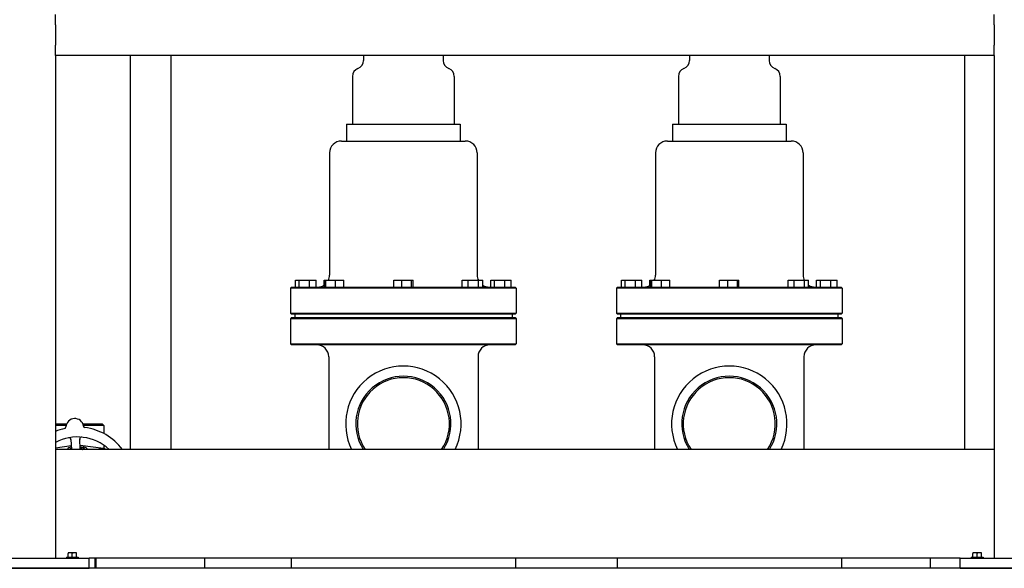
# Model space of a CAD drawing. Header units: inches. Extents: x 24 to 1128, y -69 to 748.
# Tile 499 of 656: x 657 to 693, y 339 to 359. Entities that reach past the tile are written whole.
import ezdxf

# ---------------------------------------------------------------- set-up
doc = ezdxf.new("R2010")
doc.units = ezdxf.units.IN
doc.header["$LTSCALE"] = 32
doc.header["$MEASUREMENT"] = 0
doc.layers.add('Visible (ANSI)', color=7, linetype='Continuous', lineweight=30)

msp = doc.modelspace()

# ---------------------------------------------------------------- linework, layer by layer
at = {"layer": 'Visible (ANSI)'}
for p, q in [((657.96713, 358.73367), (657.96713, 359.10867)), ((692.53063, 358.73367), (692.53063, 359.10867)), ((657.96713, 358.73367), (657.96713, 357.98367)), ((692.53063, 358.73367), (692.53063, 357.98367)), ((657.96713, 357.60867), (657.96713, 357.98367)), ((692.53063, 357.60867), (692.53063, 357.98367)), ((657.96713, 357.60867), (657.96713, 339.10867)), ((692.53063, 357.60867), (657.96713, 357.60867)), ((660.71813, 357.60867), (660.71813, 343.10867)), ((662.21813, 357.60867), (662.21813, 343.10867)), ((669.31188, 357.60867), (669.31188, 357.41789)), ((672.24938, 357.60867), (672.24938, 357.41789)), ((681.31188, 357.60867), (681.31188, 357.41789)), ((684.24938, 357.60867), (684.24938, 357.41789)), ((691.43688, 357.60867), (691.43688, 343.10867)), ((692.53063, 357.60867), (692.53063, 339.10867)), ((668.90563, 356.83242), (668.90563, 355.08242)), ((672.65563, 356.83242), (672.65563, 355.08242)), ((680.90563, 356.83242), (680.90563, 355.08242)), ((684.65563, 356.83242), (684.65563, 355.08242)), ((668.68688, 355.08242), (672.87438, 355.08242)), ((668.68688, 355.08242), (668.68688, 354.45742)), ((672.87438, 355.08242), (672.87438, 354.45742)), ((680.68688, 355.08242), (684.87438, 355.08242)), ((680.68688, 355.08242), (680.68688, 354.45742)), ((684.87438, 355.08242), (684.87438, 354.45742)), ((668.49938, 354.45742), (673.06188, 354.45742)), ((680.49938, 354.45742), (685.06188, 354.45742)), ((668.06188, 354.01992), (668.06188, 349.51992)), ((673.49938, 354.01992), (673.49938, 349.51992)), ((680.06188, 354.01992), (680.06188, 349.51992)), ((685.49938, 354.01992), (685.49938, 349.51992)), ((666.80927, 349.08242), (666.80927, 349.33242)), ((666.80927, 349.33242), (666.94823, 349.33242)), ((666.94823, 349.33242), (667.32585, 349.33242)), ((666.94823, 349.08242), (666.94823, 349.33242)), ((667.32585, 349.33242), (667.5645, 349.33242)), ((667.32585, 349.08242), (667.32585, 349.33242)), ((667.5645, 349.08242), (667.5645, 349.33242)), ((667.85982, 349.33242), (667.88962, 349.33242)), ((667.85982, 349.15117), (667.85982, 349.33242)), ((667.88962, 349.33242), (667.93176, 349.33242)), ((667.88962, 349.08242), (667.88962, 349.33242)), ((667.93176, 349.08242), (667.93176, 349.33242)), ((667.93176, 349.33242), (668.28161, 349.33242)), ((668.28161, 349.33242), (668.58932, 349.33242)), ((668.28161, 349.08242), (668.28161, 349.33242)), ((668.58932, 349.08242), (668.58932, 349.33242)), ((670.42483, 349.33242), (670.72308, 349.33242)), ((670.42483, 349.08242), (670.42483, 349.33242)), ((670.72308, 349.08242), (670.72308, 349.33242)), ((670.72308, 349.33242), (671.07888, 349.33242)), ((671.07888, 349.33242), (671.13643, 349.33242)), ((671.07888, 349.08242), (671.07888, 349.33242)), ((671.13643, 349.08242), (671.13643, 349.33242)), ((672.94215, 349.33242), (673.16847, 349.33242)), ((672.94215, 349.08242), (672.94215, 349.33242)), ((673.16847, 349.33242), (673.54812, 349.33242)), ((673.16847, 349.08242), (673.16847, 349.33242)), ((673.54812, 349.08242), (673.54812, 349.33242)), ((673.54812, 349.33242), (673.70144, 349.33242)), ((673.70144, 349.08242), (673.70144, 349.33242)), ((673.99677, 349.33242), (674.13573, 349.33242)), ((673.99677, 349.08242), (673.99677, 349.33242)), ((674.13573, 349.33242), (674.51335, 349.33242)), ((674.13573, 349.08242), (674.13573, 349.33242)), ((674.51335, 349.33242), (674.752, 349.33242)), ((674.51335, 349.08242), (674.51335, 349.33242)), ((674.752, 349.08242), (674.752, 349.33242)), ((678.80927, 349.08242), (678.80927, 349.33242)), ((678.80927, 349.33242), (678.94823, 349.33242)), ((678.94823, 349.33242), (679.32585, 349.33242)), ((678.94823, 349.08242), (678.94823, 349.33242)), ((679.32585, 349.33242), (679.5645, 349.33242)), ((679.32585, 349.08242), (679.32585, 349.33242)), ((679.5645, 349.08242), (679.5645, 349.33242)), ((679.85982, 349.33242), (679.88962, 349.33242)), ((679.85982, 349.15117), (679.85982, 349.33242)), ((679.88962, 349.33242), (679.93176, 349.33242)), ((679.88962, 349.08242), (679.88962, 349.33242)), ((679.93176, 349.08242), (679.93176, 349.33242)), ((679.93176, 349.33242), (680.28161, 349.33242)), ((680.28161, 349.33242), (680.58932, 349.33242)), ((680.28161, 349.08242), (680.28161, 349.33242)), ((680.58932, 349.08242), (680.58932, 349.33242)), ((682.42483, 349.33242), (682.72308, 349.33242)), ((682.42483, 349.08242), (682.42483, 349.33242)), ((682.72308, 349.08242), (682.72308, 349.33242)), ((682.72308, 349.33242), (683.07888, 349.33242)), ((683.07888, 349.33242), (683.13643, 349.33242)), ((683.07888, 349.08242), (683.07888, 349.33242)), ((683.13643, 349.08242), (683.13643, 349.33242)), ((684.94215, 349.33242), (685.16847, 349.33242)), ((684.94215, 349.08242), (684.94215, 349.33242)), ((685.16847, 349.33242), (685.54812, 349.33242)), ((685.16847, 349.08242), (685.16847, 349.33242)), ((685.54812, 349.08242), (685.54812, 349.33242)), ((685.54812, 349.33242), (685.70144, 349.33242)), ((685.70144, 349.08242), (685.70144, 349.33242)), ((685.99677, 349.33242), (686.13573, 349.33242)), ((685.99677, 349.08242), (685.99677, 349.33242)), ((686.13573, 349.33242), (686.51335, 349.33242)), ((686.13573, 349.08242), (686.13573, 349.33242)), ((686.51335, 349.33242), (686.752, 349.33242)), ((686.51335, 349.08242), (686.51335, 349.33242)), ((686.752, 349.08242), (686.752, 349.33242)), ((666.66605, 349.08242), (666.62438, 349.04075)), ((674.93688, 349.04075), (666.62438, 349.04075)), ((666.62438, 349.04075), (666.62438, 348.12409)), ((666.66605, 349.08242), (674.89522, 349.08242)), ((674.89522, 349.08242), (674.93688, 349.04075)), ((674.93688, 349.04075), (674.93688, 348.12409)), ((678.66605, 349.08242), (678.62438, 349.04075)), ((686.93688, 349.04075), (678.62438, 349.04075)), ((678.62438, 349.04075), (678.62438, 348.12409)), ((678.66605, 349.08242), (686.89522, 349.08242)), ((686.89522, 349.08242), (686.93688, 349.04075)), ((686.93688, 349.04075), (686.93688, 348.12409)), ((666.62438, 348.12409), (674.93688, 348.12409)), ((666.66605, 348.08242), (666.62438, 348.12409)), ((674.89522, 348.08242), (666.66605, 348.08242)), ((666.78063, 348.08242), (666.78063, 347.95742)), ((674.78063, 348.08242), (674.78063, 347.95742)), ((674.89522, 348.08242), (674.93688, 348.12409)), ((678.62438, 348.12409), (686.93688, 348.12409)), ((678.66605, 348.08242), (678.62438, 348.12409)), ((686.89522, 348.08242), (678.66605, 348.08242)), ((678.78063, 348.08242), (678.78063, 347.95742)), ((686.78063, 348.08242), (686.78063, 347.95742)), ((686.89522, 348.08242), (686.93688, 348.12409)), ((666.66605, 347.95742), (666.62438, 347.91575)), ((674.93688, 347.91575), (666.62438, 347.91575)), ((666.62438, 347.91575), (666.62438, 346.99909)), ((666.66605, 347.95742), (674.89522, 347.95742)), ((674.89522, 347.95742), (674.93688, 347.91575)), ((674.93688, 347.91575), (674.93688, 346.99909)), ((678.66605, 347.95742), (678.62438, 347.91575)), ((686.93688, 347.91575), (678.62438, 347.91575)), ((678.62438, 347.91575), (678.62438, 346.99909)), ((678.66605, 347.95742), (686.89522, 347.95742)), ((686.89522, 347.95742), (686.93688, 347.91575)), ((686.93688, 347.91575), (686.93688, 346.99909)), ((666.62438, 346.99909), (674.93688, 346.99909)), ((666.66605, 346.95742), (666.62438, 346.99909)), ((674.89522, 346.95742), (666.66605, 346.95742)), ((674.89522, 346.95742), (674.93688, 346.99909)), ((678.62438, 346.99909), (686.93688, 346.99909)), ((678.66605, 346.95742), (678.62438, 346.99909)), ((686.89522, 346.95742), (678.66605, 346.95742)), ((686.89522, 346.95742), (686.93688, 346.99909)), ((668.03063, 346.51992), (668.03063, 343.10867)), ((673.53063, 346.51992), (673.53063, 343.10867)), ((680.03063, 346.51992), (680.03063, 343.10867)), ((685.53063, 346.51992), (685.53063, 343.10867)), ((657.96713, 344.04617), (658.38297, 344.04617)), ((658.98098, 344.04617), (659.69188, 344.04617)), ((659.69188, 344.04617), (659.75438, 343.98367)), ((658.36351, 343.98367), (657.96713, 343.98367)), ((659.75438, 343.98367), (659.00043, 343.98367)), ((659.75438, 343.98367), (659.75438, 343.691)), ((658.54037, 343.47857), (658.55808, 343.10867)), ((658.88346, 343.10867), (658.865, 343.49412)), ((658.55206, 343.23449), (657.96713, 343.15663)), ((692.53063, 343.10867), (657.96713, 343.10867)), ((658.55415, 343.19085), (658.53063, 343.19085)), ((659.73729, 343.13757), (658.87659, 343.25215)), ((658.97438, 343.1723), (658.97438, 343.19085)), ((659.03063, 343.19085), (658.97438, 343.19085)), ((659.75438, 343.2613), (659.75438, 343.13489)), ((655.21713, 339.10867), (659.21713, 339.10867)), ((658.37613, 339.14767), (658.80813, 339.14767)), ((658.37613, 339.14767), (658.37613, 339.10867)), ((658.51413, 339.30267), (658.43613, 339.30267)), ((658.43613, 339.30267), (658.43613, 339.28345)), ((658.43613, 339.14767), (658.43613, 339.28345)), ((658.67013, 339.30267), (658.51413, 339.30267)), ((658.59213, 339.14767), (658.59213, 339.28345)), ((658.74813, 339.30267), (658.67013, 339.30267)), ((658.74813, 339.28345), (658.74813, 339.30267)), ((658.74813, 339.14767), (658.74813, 339.28345)), ((658.80813, 339.14767), (658.80813, 339.10867)), ((691.28063, 339.10867), (659.21713, 339.10867)), ((659.21713, 338.73367), (659.21713, 339.10867)), ((659.43813, 338.73367), (659.43813, 339.10867)), ((659.46813, 338.73367), (659.46813, 339.10867)), ((663.46813, 338.73367), (663.46813, 339.10867)), ((666.65563, 339.10867), (666.65563, 338.73367)), ((674.90563, 339.10867), (674.90563, 338.73367)), ((678.65563, 339.10867), (678.65563, 338.73367)), ((686.90563, 339.10867), (686.90563, 338.73367)), ((690.18688, 338.73367), (690.18688, 339.10867)), ((691.28063, 338.73367), (691.28063, 339.10867)), ((691.28063, 339.10867), (695.28063, 339.10867)), ((691.68963, 339.14767), (692.12163, 339.14767)), ((691.68963, 339.14767), (691.68963, 339.10867)), ((691.82763, 339.30267), (691.74963, 339.30267)), ((691.74963, 339.30267), (691.74963, 339.28345)), ((691.74963, 339.14767), (691.74963, 339.28345)), ((691.98363, 339.30267), (691.82763, 339.30267)), ((691.90563, 339.14767), (691.90563, 339.28345)), ((692.06163, 339.30267), (691.98363, 339.30267)), ((692.06163, 339.28345), (692.06163, 339.30267)), ((692.06163, 339.14767), (692.06163, 339.28345)), ((692.12163, 339.14767), (692.12163, 339.10867)), ((725.28063, 338.73367), (496.28063, 338.73367)), ((655.21713, 338.73367), (659.21713, 338.73367)), ((691.28063, 338.73367), (695.28063, 338.73367))]:
    msp.add_line(p, q, dxfattribs=at)
for centre, radius, start, end in [((669.21813, 356.83242), 0.3125, 110.487315, 180), ((668.99938, 357.41789), 0.3125, 290.487315, 0), ((672.56188, 357.41789), 0.3125, 180, 249.512685), ((672.34313, 356.83242), 0.3125, 0, 69.512685), ((681.21813, 356.83242), 0.3125, 110.487315, 180), ((680.99938, 357.41789), 0.3125, 290.487315, 0), ((684.56188, 357.41789), 0.3125, 180, 249.512685), ((684.34313, 356.83242), 0.3125, 0, 69.512685), ((668.49938, 354.01992), 0.4375, 90, 180), ((673.06188, 354.01992), 0.4375, 0, 90), ((680.49938, 354.01992), 0.4375, 90, 180), ((685.06188, 354.01992), 0.4375, 0, 90), ((667.62438, 349.51992), 0.4375, 334.623066, 0), ((673.93688, 349.51992), 0.4375, 180, 205.376934), ((679.62438, 349.51992), 0.4375, 334.623066, 0), ((685.93688, 349.51992), 0.4375, 180, 205.376934), ((667.62438, 349.51992), 0.4375, 270, 307.318572), ((673.93688, 349.51992), 0.4375, 237.442211, 270), ((679.62438, 349.51992), 0.4375, 270, 307.318572), ((685.93688, 349.51992), 0.4375, 237.442211, 270), ((667.59313, 346.51992), 0.4375, 0, 90), ((673.96813, 346.51992), 0.4375, 90, 180), ((679.59313, 346.51992), 0.4375, 0, 90), ((685.96813, 346.51992), 0.4375, 90, 180), ((670.78063, 344.05117), 2.125, 333.670711, 206.329289), ((682.78063, 344.05117), 2.125, 333.670711, 206.329289), ((670.78063, 344.05117), 1.75, 327.413557, 212.586443), ((670.78063, 344.05117), 1.69542, 326.226708, 213.773292), ((682.78063, 344.05117), 1.75, 327.413557, 212.586443), ((682.78063, 344.05117), 1.69542, 326.226708, 213.773292), ((658.68197, 343.91881), 0.325, 8.661127, 176.822474), ((658.78063, 341.85867), 2.075, 102.999652, 113.082004), ((658.29507, 343.94029), 0.0625, 283.130197, 356.822474), ((659.06505, 343.97716), 0.0625, 188.661127, 262.353404), ((658.78063, 341.85867), 2.075, 37.042671, 82.483949), ((658.78063, 341.85867), 1.7075, 47.059742, 118.452337), ((658.47794, 343.47558), 0.0625, 2.7418, 100.603253), ((658.92743, 343.49711), 0.0625, 84.880348, 182.7418), ((658.53063, 343.06585), 0.125, 90, 159.966858), ((658.78063, 342.78367), 0.43425, 121.172963, 131.546577), ((658.78063, 342.78367), 0.43425, 48.453423, 76.939777), ((658.78063, 342.78367), 0.375, 60.073565, 74.360467), ((659.03063, 343.06585), 0.125, 20.033142, 90), ((659.68063, 342.75867), 0.375, 68.96053, 111.03947), ((659.68063, 342.75867), 0.35938, 76.884103, 103.115897), ((659.68781, 342.76585), 0.375, 66.09126, 82.417341)]:
    msp.add_arc(centre, radius, start, end, dxfattribs=at)
for centre, start_param, end_param in [((658.51413, 339.08205), 0, 0.42053434), ((658.51413, 339.08205), 5.86265097, 6.28318531), ((658.67013, 339.08205), 0, 0.42053434), ((658.67013, 339.08205), 5.86265097, 6.28318531), ((691.82763, 339.08205), 0, 0.42053434), ((691.82763, 339.08205), 5.86265097, 6.28318531), ((691.98363, 339.08205), 0, 0.42053434), ((691.98363, 339.08205), 5.86265097, 6.28318531)]:
    msp.add_ellipse(centre, major_axis=(0, 0.22062), ratio=0.8660254, start_param=start_param, end_param=end_param, dxfattribs=at)
for points, knots in [([(658.4936, 343.53609), (658.49305, 343.53622), (658.49235, 343.53638), (658.4899, 343.53686), (658.48794, 343.53716), (658.48389, 343.53749), (658.48208, 343.53758), (658.4777, 343.5376), (658.47498, 343.5375), (658.46985, 343.5371), (658.46741, 343.53683), (658.46236, 343.53614), (658.45972, 343.5357), (658.45557, 343.53494), (658.454, 343.53464), (658.4524, 343.53432)], [0.10313051, 0.10313051, 0.10313051, 0.10313051, 0.116031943, 0.116031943, 0.144721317, 0.144721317, 0.163053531, 0.163053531, 0.184818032, 0.184818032, 0.203204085, 0.203204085, 0.223736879, 0.223736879, 0.237092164, 0.237092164, 0.237092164, 0.237092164]), ([(658.54116, 343.4621), (658.54113, 343.46272), (658.5411, 343.46334), (658.541, 343.46538), (658.54093, 343.4668), (658.54054, 343.47355), (658.54008, 343.47872), (658.53889, 343.48682), (658.5382, 343.49017), (658.53599, 343.49845), (658.53396, 343.50324), (658.53229, 343.50641), (658.53212, 343.50672), (658.53197, 343.507)], [0, 0, 0, 0, 0.00480624, 0.00480624, 0.015895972, 0.015895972, 0.058334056, 0.058334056, 0.093846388, 0.093846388, 0.153408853, 0.153408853, 0.160659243, 0.160659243, 0.160659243, 0.160659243]), ([(658.87087, 343.52372), (658.8706, 343.5231), (658.87027, 343.52234), (658.86902, 343.5192), (658.86823, 343.51684), (658.86668, 343.51012), (658.86601, 343.50584), (658.86539, 343.49748), (658.8653, 343.49353), (658.86538, 343.48763), (658.86543, 343.48586), (658.86558, 343.48198), (658.86568, 343.47983), (658.86578, 343.47772)], [0.116820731, 0.116820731, 0.116820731, 0.116820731, 0.132097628, 0.132097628, 0.17640845, 0.17640845, 0.221216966, 0.221216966, 0.255824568, 0.255824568, 0.270057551, 0.270057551, 0.286537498, 0.286537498, 0.286537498, 0.286537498]), ([(658.94727, 343.55802), (658.94645, 343.5581), (658.94565, 343.55818), (658.94224, 343.5585), (658.93954, 343.55872), (658.93454, 343.559), (658.93224, 343.55908), (658.92722, 343.55911), (658.92444, 343.55902), (658.92002, 343.55872), (658.91822, 343.55852), (658.91485, 343.55805), (658.91328, 343.55776), (658.9102, 343.55708), (658.90871, 343.55668), (658.9069, 343.55612), (658.90637, 343.55595), (658.90595, 343.5558)], [0, 0, 0, 0, 0.006736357, 0.006736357, 0.028060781, 0.028060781, 0.045337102, 0.045337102, 0.066521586, 0.066521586, 0.083522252, 0.083522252, 0.101589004, 0.101589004, 0.122234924, 0.122234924, 0.132066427, 0.132066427, 0.132066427, 0.132066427])]:
    msp.add_open_spline(points, degree=3, knots=knots, dxfattribs=at)
msp.add_rational_spline([(658.87992, 343.18247), (658.92888, 343.14404), (658.97394, 343.10867)], [1.01248620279, 1.02487587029, 1.0136176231], degree=2, dxfattribs=at)

doc.saveas('drawing.dxf')
